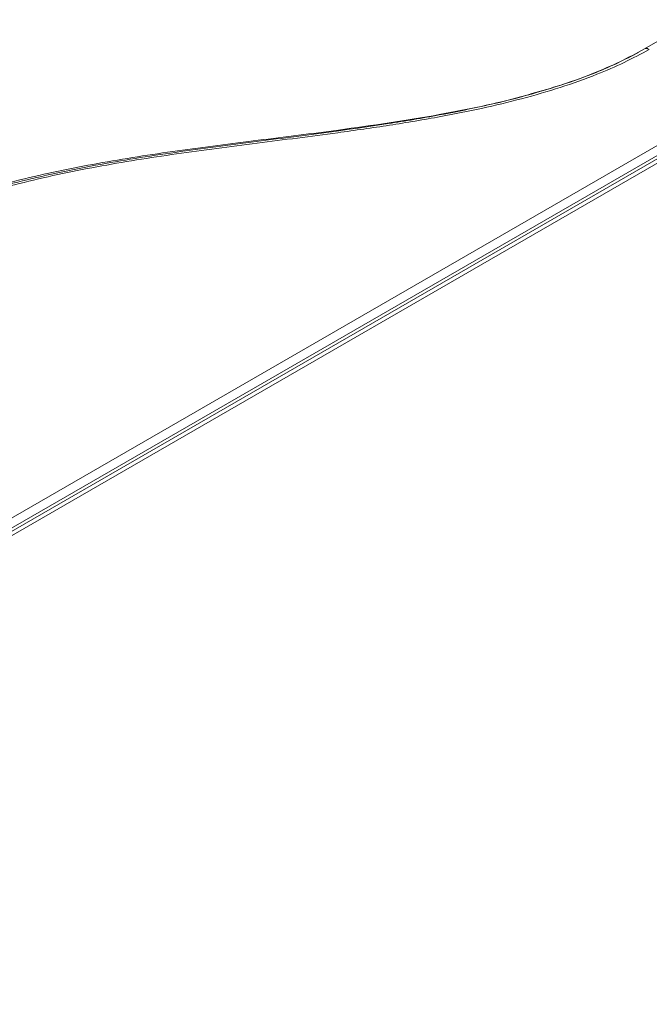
# Model space of a CAD drawing. Header units: millimetres. Extents: x 0 to 1118, y 0 to 864.
# Tile 274 of 512: x 512 to 546, y 213 to 266. Entities that reach past the tile are written whole.
import ezdxf

# ---------------------------------------------------------------- set-up
doc = ezdxf.new("R2010")
doc.units = ezdxf.units.MM

msp = doc.modelspace()

# ---------------------------------------------------------------- linework, layer by layer
at = {"color": 7, "linetype": 'Continuous', "lineweight": 15}
for p, q in [((545.6064, 263.9676), (548.2858, 265.5144)), ((466.3515, 212.7039), (553.1605, 262.8177)), ((553.1686, 262.2916), (466.3434, 212.1685)), ((553.4107, 262.2532), (466.565, 212.1183))]:
    msp.add_line(p, q, dxfattribs=at)
at = {"color": 9, "linetype": 'Continuous', "lineweight": 0}
msp.add_line((553.7357, 262.2211), (466.89, 212.0861), dxfattribs=at)
for points, knots in [([(545.8552, 263.9421), (545.4166, 263.7049), (544.5393, 263.2304), (542.9623, 262.5519), (541.1524, 261.9041), (539.1019, 261.3097), (536.9815, 260.8021), (534.6436, 260.3345), (532.0959, 259.9092), (528.846, 259.4449), (525.0706, 258.969), (521.5074, 258.5079), (518.6799, 258.0821), (516.5782, 257.7224), (514.5038, 257.3111), (512.4673, 256.8389), (510.4788, 256.3004), (508.5516, 255.6916), (506.695, 255.015), (504.9164, 254.2719), (503.2212, 253.4668), (501.6118, 252.6043), (500.0922, 251.6893), (498.6626, 250.7277), (497.3223, 249.7246), (496.0678, 248.686), (494.503, 247.2608), (492.7283, 245.4165), (490.813, 243.1408), (489.0267, 240.8313), (487.2957, 238.5083), (485.5614, 236.1858), (483.7781, 233.8754), (481.9149, 231.5852), (479.944, 229.3247), (477.8443, 227.1019), (475.5962, 224.9272), (473.177, 222.8116), (470.5619, 220.7739), (468.2065, 219.1537), (466.6787, 218.2438), (466.1702, 217.941)], [0, 0, 0, 0, 0.0151052, 0.0302135, 0.0493734, 0.0685948, 0.0878524, 0.1070619, 0.1307912, 0.1545261, 0.1912488, 0.2279761, 0.2463529, 0.2647277, 0.2830942, 0.3014952, 0.3198943, 0.3383011, 0.3567075, 0.3750776, 0.393479, 0.4118812, 0.4302759, 0.4486715, 0.4670576, 0.4854449, 0.5038098, 0.5405501, 0.5772798, 0.614004, 0.6507265, 0.6874493, 0.7241836, 0.7609161, 0.7976672, 0.8344158, 0.8711927, 0.9079655, 0.9448022, 0.9816286, 1, 1, 1, 1]), ([(545.8552, 263.9421), (545.8321, 263.954), (545.786, 263.9779), (545.7197, 263.992), (545.658, 263.991), (545.6236, 263.9754), (545.6064, 263.9676)], [0, 0, 0, 0, 0.2499972, 0.4999967, 0.7499943, 1, 1, 1, 1]), ([(465.9202, 217.9657), (465.9202, 217.9657), (466.4331, 218.2618), (467.9424, 219.1789), (470.2994, 220.7866), (472.9066, 222.8206), (475.3237, 224.9304), (477.5716, 227.1017), (479.6727, 229.3216), (481.6471, 231.5807), (483.5153, 233.8702), (485.3054, 236.1814), (487.0483, 238.506), (488.7901, 240.8331), (490.5891, 243.1485), (492.519, 245.4318), (494.3065, 247.2832), (495.8822, 248.7147), (497.1453, 249.7583), (498.4946, 250.7666), (499.9334, 251.7332), (501.4626, 252.6532), (503.082, 253.5205), (504.7875, 254.3303), (506.5767, 255.0778), (508.4442, 255.7586), (510.382, 256.371), (512.3809, 256.913), (514.4269, 257.3881), (516.5095, 257.8019), (518.6178, 258.1638), (521.4502, 258.5916), (525.0143, 259.0546), (528.7844, 259.531), (532.0227, 259.9953), (534.5551, 260.4163), (536.8661, 260.8861), (538.4454, 261.2439), (539.2792, 261.4911), (539.4404, 261.5389)], [0, 0, 0, 0, 0.00000013, 0.01948619, 0.0586272, 0.09777938, 0.13692978, 0.17608458, 0.21525112, 0.25442026, 0.29360857, 0.33279885, 0.37201256, 0.41125707, 0.45054027, 0.48987162, 0.52925684, 0.54895851, 0.56869568, 0.58843159, 0.60818906, 0.62794545, 0.64771746, 0.66748869, 0.68723093, 0.70701249, 0.72679443, 0.74655893, 0.76632538, 0.78603774, 0.80573409, 0.82543254, 0.86472197, 0.9039194, 0.92917873, 0.95443216, 0.97474916, 0.99511773, 1, 1, 1, 1]), ([(512.4948, 257.0188), (511.8244, 256.8465), (510.4835, 256.5019), (508.5407, 255.8973), (506.6621, 255.2283), (504.8576, 254.4903), (503.1367, 253.6907), (501.5012, 252.8329), (499.9537, 251.9221), (498.4954, 250.9632), (497.1238, 249.9604), (495.8389, 248.9211), (494.6287, 247.844), (493.4876, 246.7345), (492.05, 245.2203), (490.4047, 243.2949), (488.8813, 241.3449), (486.8185, 238.6181), (484.8, 235.883), (482.369, 232.7919), (480.4564, 230.5008), (478.4352, 228.2424), (476.2604, 226.0338), (474.6569, 224.4861), (473.714, 223.7007), (473.6077, 223.6122)], [0, 0, 0, 0, 0.0310668, 0.0621445, 0.0933376, 0.1244101, 0.1555989, 0.1866636, 0.2177165, 0.2488641, 0.2798977, 0.3110049, 0.3420216, 0.3734882, 0.4049937, 0.4677071, 0.5295509, 0.560448, 0.6839148, 0.7455795, 0.8072721, 0.868891, 0.9304765, 0.9921631, 1, 1, 1, 1])]:
    msp.add_open_spline(points, degree=3, knots=knots, dxfattribs=at)
at = {"color": 7, "linetype": 'Continuous', "lineweight": 15}
for points, knots in [([(545.2829, 263.7807), (544.9269, 263.593), (544.2128, 263.2164), (542.8343, 262.6206), (541.1416, 262.0093), (539.0944, 261.4152), (536.9495, 260.907), (534.6014, 260.4463), (532.0787, 260.0336), (528.8765, 259.5847), (525.1253, 259.1216), (521.5636, 258.6701), (518.7313, 258.2532), (516.6228, 257.8988), (514.535, 257.4978), (513.1754, 257.1785), (512.4948, 257.0188)], [0, 0, 0, 0, 0.0416982, 0.0836363, 0.1484515, 0.2132971, 0.2799262, 0.3465768, 0.4248282, 0.5032237, 0.6269637, 0.7509901, 0.8131387, 0.875342, 0.937602, 1, 1, 1, 1]), ([(539.4404, 261.5389), (539.9565, 261.6835), (541.1496, 262.018), (542.771, 262.6078), (544.3202, 263.2716), (545.1777, 263.7356), (545.6064, 263.9676)], [0, 0, 0, 0, 0.2290213, 0.5294503, 0.7647484, 1, 1, 1, 1]), ([(539.474, 261.5371), (539.3512, 261.5034), (539.135, 261.444), (538.9221, 261.3889), (538.83, 261.3651)], [0, 0, 0, 0, 0.5676135, 1, 1, 1, 1])]:
    msp.add_open_spline(points, degree=3, knots=knots, dxfattribs=at)

doc.saveas('drawing.dxf')
